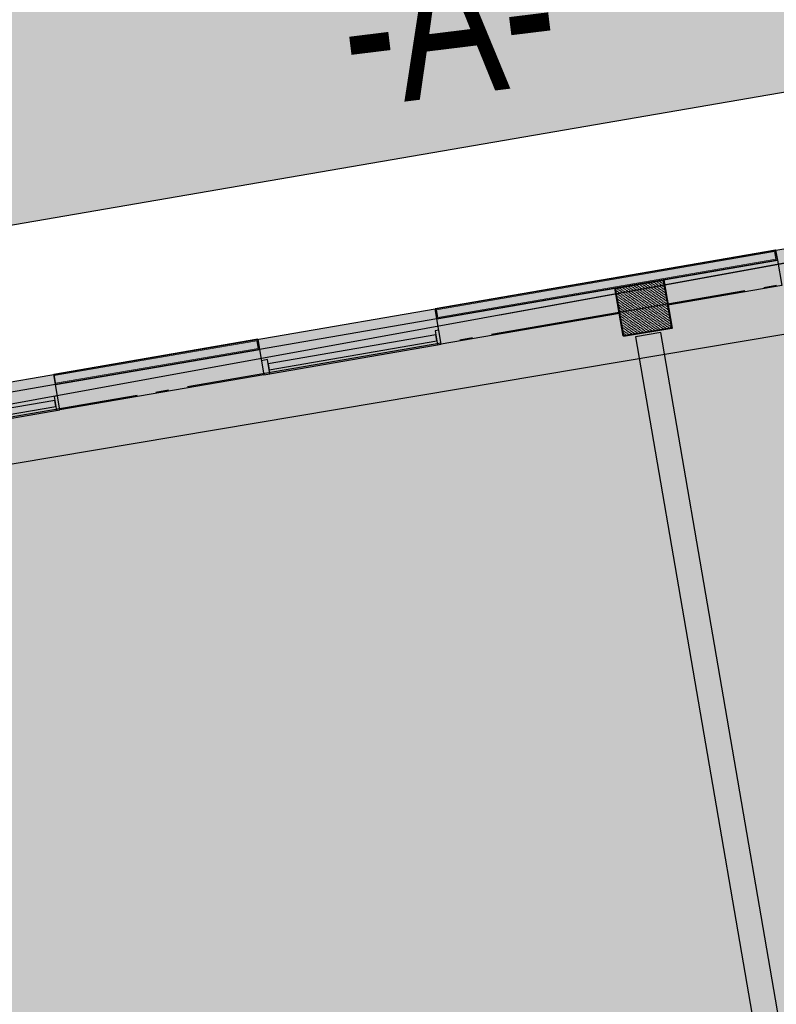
# Model space of a CAD drawing. Extents: x 0 to 667088, y 0 to 6446.
# Tile 353 of 518: x 3057 to 3063, y 295 to 303. Entities that reach past the tile are written whole.
import ezdxf

# ---------------------------------------------------------------- set-up
doc = ezdxf.new("R2010")
doc.units = 0
doc.header["$MEASUREMENT"] = 0
doc.linetypes.add('CONTI', pattern=[0])
doc.linetypes.add('ГОСТ 2.303 5', pattern=[24, 20, -1.5, 1, -1.5])
for name, color, linetype in [('(002) Рамка', 7, 'Continuous'), ('NAD_M0', 7, 'CONTI'), ('STR_L0', 6, 'CONTI'), ('ZAPSK0', 250, 'CONTI'), ('стен', 7, 'Continuous')]:
    doc.layers.add(name, color=color, linetype=linetype)
for name, color, linetype, lineweight in [('rrr', 5, 'Continuous', 18), ('Толстая', 174, 'Continuous', 35), ('Утеплитель', 204, 'Continuous', 13)]:
    doc.layers.add(name, color=color, linetype=linetype, lineweight=lineweight)
doc.styles.add('SHRFT', font='TXT', dxfattribs={"width": 0.75})
doc.styles.get("Standard").update_dxf_attribs({"font": 'times.ttf'})
doc.dimstyles.get("Standard").update_dxf_attribs({"dimtxt": 0.18, "dimasz": 0.18, "dimexe": 0.18, "dimexo": 0.0625, "dimgap": 0.09, "dimtad": 0, "dimtih": 1, "dimtoh": 1, "dimdec": 4, "dimzin": 0, "dimdsep": 46, "dimtxsty": 'Standard', "dimcen": 0.09, "dimadec": 0, "dimazin": 0, "dimtfac": 1, "dimtdec": 4, "dimtofl": 0, "dimtmove": 0, "dimatfit": 3, "dimfxl": 1, "dimtolj": 1, "dimtzin": 0, "dimarcsym": 0})

# ---------------------------------------------------------------- blocks, each defined once
blk = doc.blocks.new('*D80')
at = {"layer": 'Defpoints', "color": 0, "lineweight": 30, "transparency": 16777216}
for p in [(1418.0899, 301.0997), (1414.9108, 300.52), (1417.8581, 284.3544)]:
    blk.add_point(p, dxfattribs=at)
at = {"layer": 'ZAPSK0', "color": 0, "lineweight": -2, "transparency": 16777216}
for p, q in [((1414.9722, 300.5312), (1418.267, 301.132)), ((1418.1222, 300.9226), (1419.5308, 293.1969)), ((1421.005, 285.1111), (1419.5964, 292.8369)), ((1417.9196, 284.3656), (1421.2143, 284.9663))]:
    blk.add_line(p, q, dxfattribs=at)
at = {"layer": 'ZAPSK0', "color": 0, "lineweight": 30, "transparency": 16777216}
for points in [[(1418.1517, 300.928), (1418.0927, 300.9172), (1418.0899, 301.0997)], [(1421.0345, 285.1165), (1420.9755, 285.1058), (1421.0373, 284.9341)]]:
    blk.add_solid(points, dxfattribs=at)
at = {"layer": 'ZAPSK0', "color": 0, "transparency": 16777216, "insert": (1419.5636, 293.0169), "char_height": 0.18, "attachment_point": 5}
blk.add_mtext('\\A1;16.4321', dxfattribs=at)
blk = doc.blocks.new('A$C04BF76B1')
at = {"color": 5}
for points in [[(-1305, 429.8), (-1305, 318.8), (-1352.5, 318.8), (-1352.5, 429.8)], [(-1352.5, 429.8), (47.5, 429.8), (47.5, 229.8), (-1352.5, 229.8)], [(20, 398), (20, 350.5), (-1305, 350.5), (-1305, 398)], [(47.5, 429.8), (47.5, 318.8), (20, 318.8), (20, 429.8)]]:
    blk.add_lwpolyline(points, close=True, dxfattribs=at)
blk = doc.blocks.new('A$Cda22a00f')
at = {"layer": 'rrr'}
h = blk.add_hatch(dxfattribs=at)
h.set_pattern_fill('ANSI36', color=256, scale=5, angle=-90)
h.set_pattern_definition([(315, (-276476.074, 1552334.167), (30.86963042, -8.41899011), [39.6875, -7.9375, 0, -7.9375])])
h.paths.add_polyline_path([(-38305.9, 4380), (-38305.9, 4000), (-38685.9, 4000), (-38685.9, 4380)])
at = {"lineweight": 30}
for points in [[(-38395.9, 10000), (-38595.9, 10000), (-38595.9, 4400), (-38395.9, 4400)], [(-39585.8, 4200.3), (-38685.9, 4200.3), (-38685.9, 4000.3), (-39585.8, 4000.3)], [(-38305.9, 4200), (-36895.9, 4200), (-36895.9, 4000), (-38305.9, 4000)], [(-35495.9, 4200), (-33885.9, 4200), (-33885.9, 4000), (-35495.9, 4000)]]:
    blk.add_lwpolyline(points, close=True, dxfattribs=at)
at = {"color": 1, "linetype": 'ГОСТ 2.303 5', "lineweight": 25, "ltscale": 100}
blk.add_lwpolyline([(15504.1, 4190), (-50974.6, 4190)], dxfattribs=at)
at = {"layer": 'Толстая', "lineweight": 40}
blk.add_lwpolyline([(-38305.9, 4380), (-38305.9, 4000), (-38685.9, 4000), (-38685.9, 4380)], close=True, dxfattribs=at)
at = {"layer": 'Утеплитель', "lineweight": 0, "ltscale": 0.5}
blk.add_lwpolyline([(11094.2, 19660), (15774.1, 19660), (15774.1, 3920), (-48365.9, 3920), (-48365.9, 19660), (-18505.9, 19660)], dxfattribs=at)
at = {"layer": 'Утеплитель', "lineweight": 35, "ltscale": 0.5}
for points in [[(-36895.9, 3920), (-36895.9, 4000), (-39585.9, 4000), (-39585.9, 3920)], [(-35495.9, 4000), (-35495.9, 3920), (-33885.9, 3920), (-33885.9, 4000)]]:
    blk.add_lwpolyline(points, close=True, dxfattribs=at)
at = {"layer": 'Утеплитель', "lineweight": 0, "ltscale": 0.5}
for points in [[(-36905.9, 3930), (-36905.9, 3990), (-39575.9, 3990), (-39575.9, 3930)], [(-35485.9, 3990), (-35485.9, 3930), (-33885.9, 3930), (-33885.9, 3990)]]:
    blk.add_lwpolyline(points, close=True, dxfattribs=at)
at = {"lineweight": 15, "xscale": -1}
for p in [(-36848.4, 3770.2), (-33838.4, 3770.2)]:
    blk.add_blockref('A$C04BF76B1', p, dxfattribs=at)
blk = doc.blocks.new('rhy')
at = {"layer": 'STR_L0', "color": 0}
blk.add_lwpolyline([(1338.71116, 323.17), (1346.14116, 278.78), (1339.24116, 277.11), (1340.22116, 270.81), (1430.27116, 286.52), (1424.40116, 321.82), (1415.15116, 320.21), (1418.31116, 301.14), (1376.68116, 293.55), (1373.13116, 312.37), (1363.67116, 310.62), (1367.40116, 288.7), (1354.48116, 286.43), (1348.26116, 324.79), (1338.71116, 323.17)], dxfattribs=at)
at = {"layer": 'ZAPSK0', "color": 1, "lineweight": 30}
blk.add_lwpolyline([(1364.57876, 291.54673), (1421.58031, 301.1208), (1424.19745, 285.53906), (1367.19589, 275.96499)], close=True, dxfattribs=at)
at = {"layer": 'NAD_M0', "color": 7, "style": 'SHRFT', "width": 0.75}
blk.add_text('-А-', height=1.25, rotation=7, dxfattribs=at).set_placement((1413.81116, 302.14))
at = {"layer": 'ZAPSK0', "color": 0}
dim = blk.add_aligned_dim(p1=(1417.85808, 284.35443), p2=(1414.91076, 300.52004), distance=-3.23159, dimstyle='Standard', dxfattribs=at)
dim.commit()
dim.dimension.update_dxf_attribs({"geometry": '*D80', "text_midpoint": (1419.5636, 293.01687)})

msp = doc.modelspace()

# ---------------------------------------------------------------- hatches: boundary and pattern name
at = {"layer": 'стен', "lineweight": 30}
h = msp.add_hatch(color=72, dxfattribs=at)
h.dxf.hatch_style = 1
h.paths.add_polyline_path([(3087.74412, 297.53264), (3083.89861, 296.87092), (3076.77375, 338.27658), (3083.86239, 339.49636), (3086.98631, 325.7717), (3082.63113, 324.9598)], flags=17)
edge = h.paths.add_edge_path()
edge.add_line((3043.88592, 303.34845), (3041.87929, 315.00985))
edge.add_arc((3044.83584, 315.51859), 3, 99.763532, 189.763532, ccw=False)
edge.add_line((3044.32709, 318.47514), (3072.25136, 323.2802))
edge.add_arc((3072.76011, 320.32365), 3, 9.763532, 99.763532, ccw=False)
edge.add_line((3075.71666, 320.8324), (3079.53576, 298.63793))
edge.add_line((3079.53576, 298.63793), (3073.69686, 297.63321))
edge.add_line((3073.69686, 297.63321), (3072.61662, 303.91097))
edge.add_line((3072.61662, 303.91097), (3050.23011, 300.05881))
edge.add_line((3050.23011, 300.05881), (3049.50242, 304.28776))
edge.add_line((3049.50242, 304.28776), (3043.88592, 303.34845))
h.paths.add_polyline_path([(3070.56202, 374.37562), (3087.28746, 378.03), (3086.33746, 383.9), (3094.95746, 385.09), (3094.80746, 386.05), (3101.34746, 387.02), (3101.12746, 388.31), (3105.47746, 388.95), (3104.94746, 392.21), (3119.23746, 394.75), (3123.79746, 368.37), (3124.46746, 362.18), (3104.76746, 357.65), (3102.77746, 370.03), (3088.97746, 367.94), (3087.50746, 376.24), (3070.93699, 372.19649), (3076.265, 341.23313), (3083.1832, 342.42357), (3081.68653, 349.14426), (3127.73371, 359.79905), (3133.29989, 336.03113), (3099.66425, 328.26882), (3107.31723, 287.25138), (3150.0533, 294.82213), (3125.1629, 388.86592), (3121.76218, 401.12409), (3100.33759, 399.11064), (3100.53395, 397.89738), (3067.66849, 391.19117)])
edge = h.paths.add_edge_path()
edge.add_line((3064.13746, 336.01), (3072.81307, 337.65662))
edge.add_line((3072.81307, 337.65662), (3064.50603, 385.98223))
edge.add_line((3064.50603, 385.98223), (3054.25638, 396.90689))
edge.add_line((3054.25638, 396.90689), (2982.38224, 383.44101))
edge.add_line((2982.38224, 383.44101), (2983.14877, 365.92572))
edge.add_line((2983.14877, 365.92572), (2992.86254, 366.47726))
edge.add_line((2992.86254, 366.47726), (2993.75266, 346.13791))
edge.add_line((2993.75266, 346.13791), (2997.03969, 327.03555))
edge.add_arc((2999.99624, 327.5443), 3, 189.763532, 283.405185)
edge.add_line((3000.69175, 324.62604), (3032.17746, 332.13))
edge.add_line((3032.17746, 332.13), (3031.78235, 334.82912))
edge.add_line((3031.78235, 334.82912), (3023.22201, 332.73728))
edge.add_line((3023.22201, 332.73728), (3023.44516, 331.51264))
edge.add_line((3023.44516, 331.51264), (3011.8588, 329.23971))
edge.add_line((3011.8588, 329.23971), (3008.75333, 344.87447))
edge.add_line((3008.75333, 344.87447), (3017.1917, 346.65326))
edge.add_line((3017.1917, 346.65326), (3010.94746, 357.71))
edge.add_line((3010.94746, 357.71), (3000.64746, 364))
edge.add_line((3000.64746, 364), (2996.92746, 363.11))
edge.add_line((2996.92746, 363.11), (2994.59746, 372.25))
edge.add_line((2994.59746, 372.25), (3005.67746, 374.95))
edge.add_line((3005.67746, 374.95), (3007.97746, 365.74))
edge.add_line((3007.97746, 365.74), (3017.66746, 347.93))
edge.add_line((3017.66746, 347.93), (3016.18746, 357.51))
edge.add_line((3016.18746, 357.51), (3062.97746, 365.04))
edge.add_line((3062.97746, 365.04), (3064.78746, 353.32))
edge.add_line((3064.78746, 353.32), (3061.28746, 352.75))
edge.add_line((3061.28746, 352.75), (3064.13746, 336.01))
h.paths.add_polyline_path([(3034.75746, 340.3), (3047.82746, 342.08), (3049.36746, 332.74), (3053.8729, 333.38768), (3055.55869, 324.4666), (3037.92824, 321.43285)])
h.paths.add_polyline_path([(3034.74746, 344), (3034.02157, 348.51585), (3046.42746, 350.51), (3047.18746, 345.97)], flags=17)
edge = h.paths.add_edge_path()
edge.add_line((3004.15811, 285.66736), (3008.11988, 286.34907))
edge.add_line((3008.11988, 286.34907), (3007.03964, 292.62681))
edge.add_line((3007.03964, 292.62681), (3035.72801, 297.56336))
edge.add_line((3035.72801, 297.56336), (3034.99033, 301.85028))
edge.add_line((3034.99033, 301.85028), (3038.95563, 302.5163))
edge.add_line((3038.95563, 302.5163), (3036.95171, 314.16192))
edge.add_arc((3033.99516, 313.65317), 3, 9.763551, 99.763508)
edge.add_line((3033.48641, 316.60972), (3005.2506, 311.75107))
edge.add_line((3005.2506, 311.75107), (3004.64556, 315.2672))
edge.add_arc((3002.18177, 314.84325), 2.5, 9.763532, 99.763532)
edge.add_line((3001.75782, 317.30704), (3001.26506, 317.22225))
edge.add_arc((3001.68901, 314.75846), 2.5, 99.763532, 189.763532)
edge.add_line((2999.22522, 314.3345), (3004.15811, 285.66736))
h.paths.add_polyline_path([(3005.07385, 280.34557), (3009.03465, 281.02712), (3010.1159, 274.74937), (3075.68151, 286.03154), (3074.60124, 292.30947), (3080.45151, 293.31615), (3082.28299, 282.6726), (3006.90534, 269.70202)])
edge = h.paths.add_edge_path()
edge.add_line((2996.55758, 271.27105), (3001.81216, 272.17523))
edge.add_line((3001.81216, 272.17523), (3002.47372, 268.33063))
edge.add_line((3002.47372, 268.33063), (2999.19017, 267.76561))
edge.add_arc((2998.85101, 269.73665), 2, 189.763532, 279.763532, ccw=False)
edge.add_line((2996.87997, 269.39748), (2996.55758, 271.27105))
edge = h.paths.add_edge_path()
edge.add_line((2980.13009, 282.65006), (2981.73917, 282.93937))
edge.add_line((2981.73917, 282.93937), (2979.56584, 312.76279))
edge.add_line((2979.56584, 312.76279), (2986.98885, 269.62452))
edge.add_line((2986.98885, 269.62452), (2992.61552, 270.59273))
edge.add_line((2992.61552, 270.59273), (2992.93791, 268.71915))
edge.add_arc((2990.96688, 268.37999), 2, -80.236468, 9.763532, ccw=False)
edge.add_line((2991.30604, 266.40896), (2983.19642, 265.0135))
edge.add_line((2983.19642, 265.0135), (2980.13009, 282.65006))
h.paths.add_polyline_path([(3001.52746, 364.21), (3007.01746, 365.51), (3011.03746, 358.51)], flags=17)
at = {"layer": 'стен', "lineweight": 30, "true_color": 0x991b1e}
h = msp.add_hatch(dxfattribs=at)
h.set_pattern_fill('ANSI31', color=244, scale=3)
h.set_pattern_definition([(45, (775.80748, 0), (-0.265165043, 0.265165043), [])])
edge = h.paths.add_edge_path()
edge.add_arc((2990.96688, 268.37999), 2, 279.763532, 369.763532)
edge.add_line((2992.93791, 268.71915), (2992.61552, 270.59273))
edge.add_line((2992.61552, 270.59273), (2986.98885, 269.62452))
edge.add_line((2986.98885, 269.62452), (2979.56584, 312.76279))
edge.add_line((2979.56584, 312.76279), (2979.01883, 322.02719))
edge.add_line((2979.01883, 322.02719), (2984.46479, 322.94683))
edge.add_line((2984.46479, 322.94683), (2991.5037, 324.15805))
edge.add_line((2991.5037, 324.15805), (2990.50436, 341.75862))
edge.add_line((2990.50436, 341.75862), (2983.65477, 341.3697))
edge.add_line((2983.65477, 341.3697), (2982.57405, 365.94914))
edge.add_line((2982.57405, 365.94914), (2992.86254, 366.47726))
edge.add_line((2992.86254, 366.47726), (2993.75266, 346.13791))
edge.add_line((2993.75266, 346.13791), (2997.03969, 327.03555))
edge.add_arc((2999.99624, 327.5443), 3, 189.763532, 283.405185)
edge.add_line((3000.69175, 324.62604), (3035.97826, 333.03584))
edge.add_line((3035.97826, 333.03584), (3037.92824, 321.43285))
edge.add_line((3037.92824, 321.43285), (3055.55869, 324.4666))
edge.add_line((3055.55869, 324.4666), (3054.24302, 331.42899))
edge.add_line((3054.24302, 331.42899), (3056.60015, 331.79253))
edge.add_line((3056.60015, 331.79253), (3056.28746, 333.82))
edge.add_line((3056.28746, 333.82), (3064.29746, 335.05537))
edge.add_line((3064.29746, 335.05537), (3064.13746, 336.01))
edge.add_line((3064.13746, 336.01), (3072.81307, 337.65662))
edge.add_line((3072.81307, 337.65662), (3076.77375, 338.27658))
edge.add_line((3076.77375, 338.27658), (3083.89861, 296.87092))
edge.add_line((3083.89861, 296.87092), (3086.32681, 282.75962))
edge.add_line((3086.32681, 282.75962), (3082.38474, 282.08129))
edge.add_line((3082.38474, 282.08129), (3080.45151, 293.31615))
edge.add_line((3080.45151, 293.31615), (3074.60124, 292.30947))
edge.add_line((3074.60124, 292.30947), (3073.69686, 297.63321))
edge.add_line((3073.69686, 297.63321), (3079.53576, 298.63793))
edge.add_line((3079.53576, 298.63793), (3075.71666, 320.8324))
edge.add_arc((3072.75537, 320.32058), 3.00519, 9.805892, 102.310353)
edge.add_line((3072.11465, 323.25667), (3044.32709, 318.47514))
edge.add_arc((3044.83584, 315.51859), 3, 99.763532, 189.763532)
edge.add_line((3041.87929, 315.00985), (3043.88592, 303.34845))
edge.add_line((3043.88592, 303.34845), (3049.50242, 304.28776))
edge.add_line((3049.50242, 304.28776), (3050.23011, 300.05881))
edge.add_line((3050.23011, 300.05881), (3049.01276, 299.84933))
edge.add_line((3049.01276, 299.84933), (3048.97716, 300.05623))
edge.add_line((3048.97716, 300.05623), (3043.06406, 299.03873))
edge.add_line((3043.06406, 299.03873), (3042.87581, 300.13272))
edge.add_line((3042.87581, 300.13272), (3035.50416, 298.86424))
edge.add_line((3035.50416, 298.86424), (3034.99033, 301.85028))
edge.add_line((3034.99033, 301.85028), (3038.95563, 302.5163))
edge.add_line((3038.95563, 302.5163), (3036.95171, 314.16192))
edge.add_arc((3033.99516, 313.65317), 3, 9.763551, 99.763508)
edge.add_line((3033.48641, 316.60972), (3005.2506, 311.75107))
edge.add_line((3005.2506, 311.75107), (3004.64556, 315.2672))
edge.add_arc((3002.18177, 314.84325), 2.5, 9.763532, 99.763532)
edge.add_line((3001.75782, 317.30704), (3001.26506, 317.22225))
edge.add_arc((3001.68901, 314.75846), 2.5, 99.763532, 189.763532)
edge.add_line((2999.22522, 314.3345), (3004.15811, 285.66736))
edge.add_line((3004.15811, 285.66736), (3008.11988, 286.34908))
edge.add_line((3008.11988, 286.34908), (3009.03562, 281.02729))
edge.add_line((3009.03562, 281.02729), (3005.07385, 280.34557))
edge.add_line((3005.07385, 280.34557), (3007.00709, 269.11071))
edge.add_line((3007.00709, 269.11071), (3002.47372, 268.33063))
edge.add_line((3002.47372, 268.33063), (3001.81216, 272.17523))
edge.add_line((3001.81216, 272.17523), (2996.55758, 271.27105))
edge.add_line((2996.55758, 271.27105), (2996.87997, 269.39748))
edge.add_arc((2998.85101, 269.73665), 2, 189.763532, 279.763532)
edge.add_line((2999.19017, 267.76561), (2991.30604, 266.40896))
edge = h.paths.add_edge_path()
edge.add_line((2983.19642, 265.0135), (2983.45336, 263.53566))
edge.add_line((2983.45336, 263.53566), (3155.60721, 293.15897))
edge.add_arc((3154.92888, 297.10103), 4, 279.763532, 344.151321)
edge.add_line((3158.77682, 296.00864), (3157.70072, 296.46401))
edge.add_line((3157.70072, 296.46401), (3156.68926, 294.8672))
edge.add_line((3156.68926, 294.8672), (2983.19642, 265.0135))
h = msp.add_hatch(color=244, dxfattribs=at)
h.dxf.hatch_style = 1
h.paths.add_polyline_path([(3008.42576, 291.64769), (3071.63675, 302.52472), (3074.29443, 287.02086), (3011.09499, 276.13567)])
h.paths.add_polyline_path([(3008.22926, 306.17544), (3012.17132, 306.85377), (3011.66257, 309.81032), (3007.72051, 309.13199)])
h.paths.add_polyline_path([(3014.66657, 296.98328), (3015.01659, 295.01414), (3011.2699, 294.36943), (3010.91989, 296.33857)], flags=17)
h.paths.add_polyline_path([(2987.63008, 354.89014), (2987.93614, 347.89683), (2983.93996, 347.72195), (2983.63391, 354.71525)])

# ---------------------------------------------------------------- linework, layer by layer
at = {"color": 5, "lineweight": 30}
msp.add_lwpolyline([(3043.88592, 303.34845), (3041.87929, 315.00985, -0.4142136), (3044.32709, 318.47514), (3072.25136, 323.2802, -0.4142136), (3075.71666, 320.8324), (3079.53576, 298.63793), (3073.69686, 297.63321), (3072.61662, 303.91097), (3050.23011, 300.05881), (3049.50242, 304.28776)], format="xyb", close=True, dxfattribs=at)
at = {"layer": 'ZAPSK0', "color": 18, "lineweight": 30, "true_color": 0x000000}
msp.add_lwpolyline([(3008.42576, 291.64769), (3071.63675, 302.52472), (3074.29443, 287.02086), (3011.09499, 276.13567)], close=True, dxfattribs=at)

# ---------------------------------------------------------------- block references
at = {"layer": '(002) Рамка', "color": 0}
msp.add_blockref('rhy', (1645.8663, 0), dxfattribs=at)
at = {"layer": 'ZAPSK0', "color": 5, "lineweight": 30, "xscale": 0.001, "yscale": 0.001, "zscale": 0.001, "rotation": 189.7635513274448}
msp.add_blockref('A$Cda22a00f', (3023.3066, 298.18592), dxfattribs=at)

doc.saveas('drawing.dxf')
